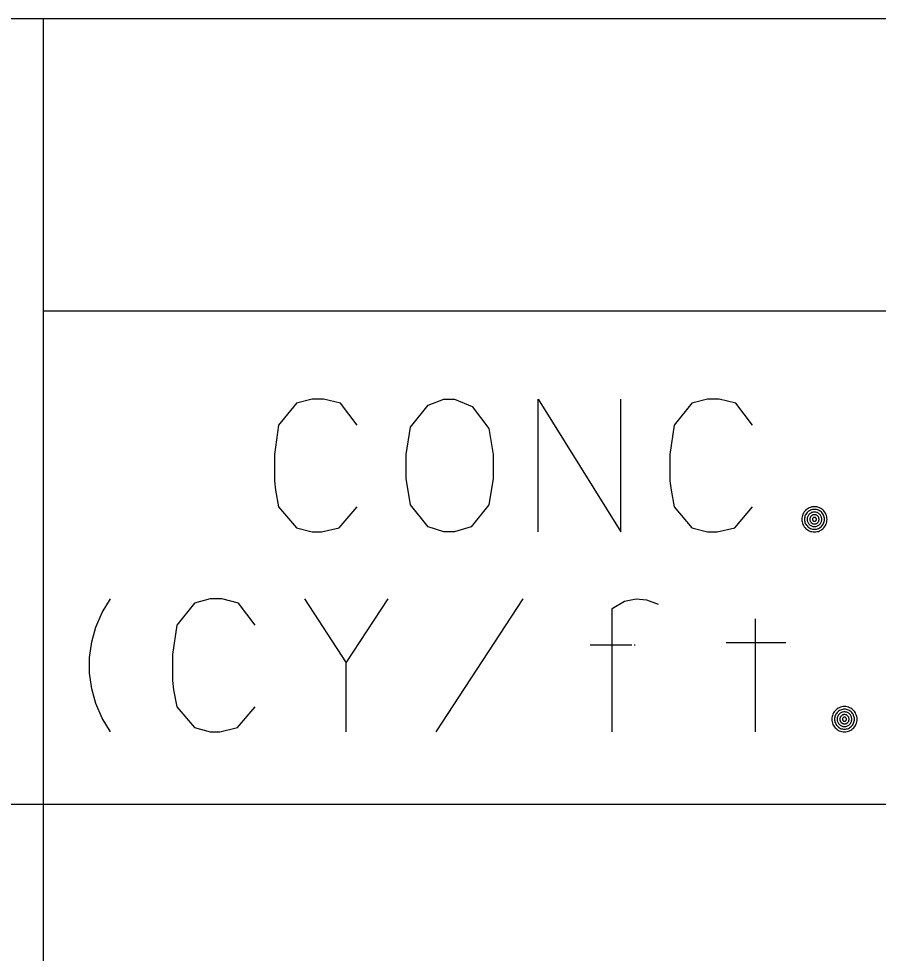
# Model space of a CAD drawing. Extents: x 635698 to 639877, y 296617 to 300175.
# Drawn here: x 639262.56 to 639281.96, y 299382.86 to 299403.96 of the extents above; entities that cross this region are included whole.
import ezdxf

# ---------------------------------------------------------------- set-up
doc = ezdxf.new("R2010")
doc.units = 0
doc.layers.add('1', color=7, linetype='Continuous')
doc.layers.add('3', color=7, linetype='Continuous')

msp = doc.modelspace()

# ---------------------------------------------------------------- linework, layer by layer
at = {"layer": '1'}
for p, q in [((639412.368, 299403.959), (639008.767, 299403.959)), ((639263.111, 299403.959), (639263.111, 299201.542)), ((639412.368, 299397.357), (639263.111, 299397.357)), ((639412.368, 299386.224), (639083.857, 299386.224))]:
    msp.add_line(p, q, dxfattribs=at)
at = {"layer": '3'}
for points in [[(639270.196, 299394.783), (639269.818, 299395.279), (639269.44, 299395.373), (639269.18, 299395.373), (639268.826, 299395.279), (639268.424, 299394.783), (639268.33, 299394.121), (639268.33, 299393.767), (639268.33, 299393.531), (639268.354, 299393.318), (639268.424, 299392.94), (639268.826, 299392.468), (639269.18, 299392.373), (639269.392, 299392.373), (639269.794, 299392.468), (639270.196, 299392.94)], [(639272.157, 299395.373), (639272.393, 299395.373), (639272.795, 299395.208), (639273.172, 299394.712), (639273.267, 299394.121), (639273.267, 299393.578), (639273.172, 299392.988), (639272.771, 299392.492), (639272.393, 299392.373), (639272.157, 299392.373), (639271.803, 299392.492), (639271.401, 299392.988), (639271.306, 299393.578), (639271.306, 299394.121), (639271.401, 299394.736), (639271.803, 299395.232), (639272.157, 299395.373)], [(639274.283, 299392.373), (639274.283, 299395.373), (639276.149, 299392.373), (639276.149, 299395.373)], [(639279.125, 299394.783), (639278.748, 299395.279), (639278.37, 299395.373), (639278.11, 299395.373), (639277.756, 299395.279), (639277.354, 299394.783), (639277.259, 299394.121), (639277.259, 299393.767), (639277.259, 299393.531), (639277.283, 299393.318), (639277.354, 299392.94), (639277.756, 299392.468), (639278.11, 299392.373), (639278.322, 299392.373), (639278.724, 299392.468), (639279.125, 299392.94)], [(639280.806, 299392.658), (639280.804, 299392.688), (639280.8, 299392.718), (639280.792, 299392.746), (639280.781, 299392.774), (639280.768, 299392.801), (639280.751, 299392.826), (639280.733, 299392.849), (639280.711, 299392.87), (639280.688, 299392.889), (639280.663, 299392.905), (639280.637, 299392.919), (639280.609, 299392.929), (639280.58, 299392.937), (639280.551, 299392.942), (639280.521, 299392.943), (639280.491, 299392.942), (639280.462, 299392.937), (639280.433, 299392.929), (639280.405, 299392.919), (639280.378, 299392.905), (639280.353, 299392.889), (639280.33, 299392.87), (639280.309, 299392.849), (639280.29, 299392.826), (639280.274, 299392.801), (639280.261, 299392.774), (639280.25, 299392.746), (639280.242, 299392.718), (639280.237, 299392.688), (639280.236, 299392.658), (639280.237, 299392.628), (639280.242, 299392.599), (639280.25, 299392.57), (639280.261, 299392.542), (639280.274, 299392.516), (639280.29, 299392.491), (639280.309, 299392.468), (639280.33, 299392.446), (639280.353, 299392.428), (639280.378, 299392.412), (639280.405, 299392.398), (639280.433, 299392.387), (639280.462, 299392.38), (639280.491, 299392.375), (639280.521, 299392.373), (639280.551, 299392.375), (639280.58, 299392.38), (639280.609, 299392.387), (639280.637, 299392.398), (639280.663, 299392.412), (639280.688, 299392.428), (639280.711, 299392.446), (639280.733, 299392.468), (639280.751, 299392.491), (639280.768, 299392.516), (639280.781, 299392.542), (639280.792, 299392.57), (639280.8, 299392.599), (639280.804, 299392.628), (639280.806, 299392.658)], [(639280.746, 299392.658), (639280.745, 299392.682), (639280.741, 299392.705), (639280.735, 299392.728), (639280.726, 299392.75), (639280.716, 299392.771), (639280.703, 299392.791), (639280.688, 299392.809), (639280.671, 299392.825), (639280.653, 299392.84), (639280.633, 299392.853), (639280.612, 299392.864), (639280.59, 299392.872), (639280.567, 299392.878), (639280.544, 299392.882), (639280.521, 299392.883), (639280.497, 299392.882), (639280.474, 299392.878), (639280.451, 299392.872), (639280.429, 299392.864), (639280.408, 299392.853), (639280.389, 299392.84), (639280.37, 299392.825), (639280.354, 299392.809), (639280.339, 299392.791), (639280.326, 299392.771), (639280.315, 299392.75), (639280.307, 299392.728), (639280.301, 299392.705), (639280.297, 299392.682), (639280.296, 299392.658), (639280.297, 299392.635), (639280.301, 299392.612), (639280.307, 299392.589), (639280.315, 299392.567), (639280.326, 299392.546), (639280.339, 299392.526), (639280.354, 299392.508), (639280.37, 299392.491), (639280.389, 299392.476), (639280.408, 299392.464), (639280.429, 299392.453), (639280.451, 299392.444), (639280.474, 299392.438), (639280.497, 299392.435), (639280.521, 299392.433), (639280.544, 299392.435), (639280.567, 299392.438), (639280.59, 299392.444), (639280.612, 299392.453), (639280.633, 299392.464), (639280.653, 299392.476), (639280.671, 299392.491), (639280.688, 299392.508), (639280.703, 299392.526), (639280.716, 299392.546), (639280.726, 299392.567), (639280.735, 299392.589), (639280.741, 299392.612), (639280.745, 299392.635), (639280.746, 299392.658)], [(639280.686, 299392.658), (639280.685, 299392.676), (639280.682, 299392.692), (639280.678, 299392.709), (639280.671, 299392.725), (639280.664, 299392.741), (639280.654, 299392.755), (639280.644, 299392.769), (639280.631, 299392.781), (639280.618, 299392.792), (639280.603, 299392.801), (639280.588, 299392.809), (639280.572, 299392.815), (639280.555, 299392.82), (639280.538, 299392.822), (639280.521, 299392.823), (639280.504, 299392.822), (639280.486, 299392.82), (639280.47, 299392.815), (639280.454, 299392.809), (639280.438, 299392.801), (639280.424, 299392.792), (639280.41, 299392.781), (639280.398, 299392.769), (639280.387, 299392.755), (639280.378, 299392.741), (639280.37, 299392.725), (639280.364, 299392.709), (639280.359, 299392.692), (639280.357, 299392.676), (639280.356, 299392.658), (639280.357, 299392.641), (639280.359, 299392.624), (639280.364, 299392.607), (639280.37, 299392.591), (639280.378, 299392.576), (639280.387, 299392.561), (639280.398, 299392.548), (639280.41, 299392.536), (639280.424, 299392.525), (639280.438, 299392.516), (639280.454, 299392.508), (639280.47, 299392.501), (639280.486, 299392.497), (639280.504, 299392.494), (639280.521, 299392.493), (639280.538, 299392.494), (639280.555, 299392.497), (639280.572, 299392.501), (639280.588, 299392.508), (639280.603, 299392.516), (639280.618, 299392.525), (639280.631, 299392.536), (639280.644, 299392.548), (639280.654, 299392.561), (639280.664, 299392.576), (639280.671, 299392.591), (639280.678, 299392.607), (639280.682, 299392.624), (639280.685, 299392.641), (639280.686, 299392.658)], [(639280.626, 299392.658), (639280.625, 299392.669), (639280.623, 299392.68), (639280.621, 299392.691), (639280.617, 299392.701), (639280.612, 299392.711), (639280.606, 299392.72), (639280.599, 299392.729), (639280.591, 299392.736), (639280.582, 299392.743), (639280.573, 299392.749), (639280.563, 299392.754), (639280.553, 299392.758), (639280.543, 299392.761), (639280.532, 299392.763), (639280.521, 299392.763), (639280.51, 299392.763), (639280.499, 299392.761), (639280.488, 299392.758), (639280.478, 299392.754), (639280.468, 299392.749), (639280.459, 299392.743), (639280.451, 299392.736), (639280.443, 299392.729), (639280.436, 299392.72), (639280.43, 299392.711), (639280.425, 299392.701), (639280.421, 299392.691), (639280.418, 299392.68), (639280.417, 299392.669), (639280.416, 299392.658), (639280.417, 299392.647), (639280.418, 299392.636), (639280.421, 299392.626), (639280.425, 299392.616), (639280.43, 299392.606), (639280.436, 299392.596), (639280.443, 299392.588), (639280.451, 299392.58), (639280.459, 299392.573), (639280.468, 299392.567), (639280.478, 299392.562), (639280.488, 299392.558), (639280.499, 299392.555), (639280.51, 299392.554), (639280.521, 299392.553), (639280.532, 299392.554), (639280.543, 299392.555), (639280.553, 299392.558), (639280.563, 299392.562), (639280.573, 299392.567), (639280.582, 299392.573), (639280.591, 299392.58), (639280.599, 299392.588), (639280.606, 299392.596), (639280.612, 299392.606), (639280.617, 299392.616), (639280.621, 299392.626), (639280.623, 299392.636), (639280.625, 299392.647), (639280.626, 299392.658)], [(639280.566, 299392.658), (639280.566, 299392.663), (639280.565, 299392.668), (639280.564, 299392.672), (639280.562, 299392.677), (639280.56, 299392.681), (639280.557, 299392.685), (639280.554, 299392.688), (639280.551, 299392.692), (639280.547, 299392.695), (639280.543, 299392.697), (639280.539, 299392.699), (639280.535, 299392.701), (639280.53, 299392.702), (639280.526, 299392.703), (639280.521, 299392.703), (639280.516, 299392.703), (639280.511, 299392.702), (639280.507, 299392.701), (639280.503, 299392.699), (639280.498, 299392.697), (639280.495, 299392.695), (639280.491, 299392.692), (639280.487, 299392.688), (639280.484, 299392.685), (639280.482, 299392.681), (639280.48, 299392.677), (639280.478, 299392.672), (639280.477, 299392.668), (639280.476, 299392.663), (639280.476, 299392.658), (639280.476, 299392.654), (639280.477, 299392.649), (639280.478, 299392.644), (639280.48, 299392.64), (639280.482, 299392.636), (639280.484, 299392.632), (639280.487, 299392.628), (639280.491, 299392.625), (639280.495, 299392.622), (639280.498, 299392.619), (639280.503, 299392.617), (639280.507, 299392.616), (639280.511, 299392.614), (639280.516, 299392.614), (639280.521, 299392.613), (639280.526, 299392.614), (639280.53, 299392.614), (639280.535, 299392.616), (639280.539, 299392.617), (639280.543, 299392.619), (639280.547, 299392.622), (639280.551, 299392.625), (639280.554, 299392.628), (639280.557, 299392.632), (639280.56, 299392.636), (639280.562, 299392.64), (639280.564, 299392.644), (639280.565, 299392.649), (639280.566, 299392.654), (639280.566, 299392.658)], [(639264.628, 299387.861), (639264.439, 299388.169), (639264.297, 299388.499), (639264.203, 299388.83), (639264.156, 299389.184), (639264.156, 299389.539), (639264.203, 299389.893), (639264.297, 299390.223), (639264.439, 299390.554), (639264.628, 299390.861)], [(639267.897, 299390.271), (639267.519, 299390.767), (639267.141, 299390.861), (639266.881, 299390.861), (639266.527, 299390.767), (639266.125, 299390.271), (639266.031, 299389.609), (639266.031, 299389.255), (639266.031, 299389.019), (639266.054, 299388.806), (639266.125, 299388.428), (639266.527, 299387.956), (639266.881, 299387.861), (639267.093, 299387.861), (639267.495, 299387.956), (639267.897, 299388.428)], [(639269.007, 299390.861), (639269.952, 299389.42), (639270.897, 299390.861)], [(639271.984, 299387.861), (639273.944, 299390.861)], [(639275.952, 299387.861), (639275.952, 299390.649), (639276.236, 299390.814), (639276.496, 299390.861), (639276.732, 299390.838), (639276.992, 299390.743)], [(639279.189, 299387.861), (639279.189, 299390.412)], [(639275.457, 299389.822), (639276.401, 299389.822)], [(639276.449, 299389.822), (639276.472, 299389.822)], [(639279.874, 299389.869), (639278.528, 299389.869)], [(639269.952, 299387.861), (639269.952, 299389.42)], [(639281.483, 299388.146), (639281.482, 299388.176), (639281.477, 299388.206), (639281.469, 299388.234), (639281.459, 299388.262), (639281.445, 299388.289), (639281.429, 299388.314), (639281.41, 299388.337), (639281.389, 299388.358), (639281.366, 299388.377), (639281.341, 299388.393), (639281.314, 299388.407), (639281.286, 299388.417), (639281.258, 299388.425), (639281.228, 299388.43), (639281.198, 299388.431), (639281.168, 299388.43), (639281.139, 299388.425), (639281.11, 299388.417), (639281.082, 299388.407), (639281.056, 299388.393), (639281.031, 299388.377), (639281.008, 299388.358), (639280.986, 299388.337), (639280.968, 299388.314), (639280.952, 299388.289), (639280.938, 299388.262), (639280.927, 299388.234), (639280.92, 299388.206), (639280.915, 299388.176), (639280.914, 299388.146), (639280.915, 299388.116), (639280.92, 299388.087), (639280.927, 299388.058), (639280.938, 299388.03), (639280.952, 299388.004), (639280.968, 299387.979), (639280.986, 299387.955), (639281.008, 299387.934), (639281.031, 299387.916), (639281.056, 299387.899), (639281.082, 299387.886), (639281.11, 299387.875), (639281.139, 299387.868), (639281.168, 299387.863), (639281.198, 299387.861), (639281.228, 299387.863), (639281.258, 299387.868), (639281.286, 299387.875), (639281.314, 299387.886), (639281.341, 299387.899), (639281.366, 299387.916), (639281.389, 299387.934), (639281.41, 299387.955), (639281.429, 299387.979), (639281.445, 299388.004), (639281.459, 299388.03), (639281.469, 299388.058), (639281.477, 299388.087), (639281.482, 299388.116), (639281.483, 299388.146)], [(639281.423, 299388.146), (639281.422, 299388.17), (639281.419, 299388.193), (639281.412, 299388.216), (639281.404, 299388.238), (639281.393, 299388.259), (639281.38, 299388.278), (639281.365, 299388.297), (639281.349, 299388.313), (639281.331, 299388.328), (639281.311, 299388.341), (639281.29, 299388.352), (639281.268, 299388.36), (639281.245, 299388.366), (639281.222, 299388.37), (639281.198, 299388.371), (639281.175, 299388.37), (639281.152, 299388.366), (639281.129, 299388.36), (639281.107, 299388.352), (639281.086, 299388.341), (639281.066, 299388.328), (639281.048, 299388.313), (639281.031, 299388.297), (639281.016, 299388.278), (639281.004, 299388.259), (639280.993, 299388.238), (639280.984, 299388.216), (639280.978, 299388.193), (639280.975, 299388.17), (639280.973, 299388.146), (639280.975, 299388.123), (639280.978, 299388.099), (639280.984, 299388.077), (639280.993, 299388.055), (639281.004, 299388.034), (639281.016, 299388.014), (639281.031, 299387.996), (639281.048, 299387.979), (639281.066, 299387.964), (639281.086, 299387.951), (639281.107, 299387.94), (639281.129, 299387.932), (639281.152, 299387.926), (639281.175, 299387.923), (639281.198, 299387.921), (639281.222, 299387.923), (639281.245, 299387.926), (639281.268, 299387.932), (639281.29, 299387.94), (639281.311, 299387.951), (639281.331, 299387.964), (639281.349, 299387.979), (639281.365, 299387.996), (639281.38, 299388.014), (639281.393, 299388.034), (639281.404, 299388.055), (639281.412, 299388.077), (639281.419, 299388.099), (639281.422, 299388.123), (639281.423, 299388.146)], [(639281.363, 299388.146), (639281.362, 299388.164), (639281.36, 299388.18), (639281.355, 299388.197), (639281.349, 299388.213), (639281.341, 299388.229), (639281.332, 299388.243), (639281.321, 299388.257), (639281.309, 299388.269), (639281.295, 299388.28), (639281.281, 299388.289), (639281.265, 299388.297), (639281.249, 299388.303), (639281.232, 299388.307), (639281.216, 299388.31), (639281.198, 299388.311), (639281.181, 299388.31), (639281.164, 299388.307), (639281.148, 299388.303), (639281.131, 299388.297), (639281.116, 299388.289), (639281.101, 299388.28), (639281.088, 299388.269), (639281.076, 299388.257), (639281.065, 299388.243), (639281.056, 299388.229), (639281.048, 299388.213), (639281.041, 299388.197), (639281.037, 299388.18), (639281.034, 299388.164), (639281.033, 299388.146), (639281.034, 299388.129), (639281.037, 299388.112), (639281.041, 299388.095), (639281.048, 299388.079), (639281.056, 299388.064), (639281.065, 299388.049), (639281.076, 299388.036), (639281.088, 299388.024), (639281.101, 299388.013), (639281.116, 299388.003), (639281.131, 299387.995), (639281.148, 299387.989), (639281.164, 299387.985), (639281.181, 299387.982), (639281.198, 299387.981), (639281.216, 299387.982), (639281.232, 299387.985), (639281.249, 299387.989), (639281.265, 299387.995), (639281.281, 299388.003), (639281.295, 299388.013), (639281.309, 299388.024), (639281.321, 299388.036), (639281.332, 299388.049), (639281.341, 299388.064), (639281.349, 299388.079), (639281.355, 299388.095), (639281.36, 299388.112), (639281.362, 299388.129), (639281.363, 299388.146)], [(639281.303, 299388.146), (639281.303, 299388.157), (639281.301, 299388.168), (639281.298, 299388.179), (639281.294, 299388.189), (639281.289, 299388.199), (639281.283, 299388.208), (639281.276, 299388.217), (639281.269, 299388.224), (639281.26, 299388.231), (639281.251, 299388.237), (639281.241, 299388.242), (639281.231, 299388.246), (639281.22, 299388.249), (639281.209, 299388.251), (639281.198, 299388.251), (639281.187, 299388.251), (639281.176, 299388.249), (639281.166, 299388.246), (639281.156, 299388.242), (639281.146, 299388.237), (639281.137, 299388.231), (639281.128, 299388.224), (639281.12, 299388.217), (639281.113, 299388.208), (639281.107, 299388.199), (639281.102, 299388.189), (639281.098, 299388.179), (639281.096, 299388.168), (639281.094, 299388.157), (639281.093, 299388.146), (639281.094, 299388.135), (639281.096, 299388.124), (639281.098, 299388.114), (639281.102, 299388.103), (639281.107, 299388.094), (639281.113, 299388.084), (639281.12, 299388.076), (639281.128, 299388.068), (639281.137, 299388.061), (639281.146, 299388.055), (639281.156, 299388.05), (639281.166, 299388.046), (639281.176, 299388.043), (639281.187, 299388.042), (639281.198, 299388.041), (639281.209, 299388.042), (639281.22, 299388.043), (639281.231, 299388.046), (639281.241, 299388.05), (639281.251, 299388.055), (639281.26, 299388.061), (639281.269, 299388.068), (639281.276, 299388.076), (639281.283, 299388.084), (639281.289, 299388.094), (639281.294, 299388.103), (639281.298, 299388.114), (639281.301, 299388.124), (639281.303, 299388.135), (639281.303, 299388.146)], [(639281.243, 299388.146), (639281.243, 299388.151), (639281.242, 299388.155), (639281.241, 299388.16), (639281.239, 299388.165), (639281.237, 299388.169), (639281.235, 299388.173), (639281.232, 299388.176), (639281.228, 299388.18), (639281.225, 299388.183), (639281.221, 299388.185), (639281.217, 299388.187), (639281.212, 299388.189), (639281.208, 299388.19), (639281.203, 299388.191), (639281.198, 299388.191), (639281.194, 299388.191), (639281.189, 299388.19), (639281.185, 299388.189), (639281.18, 299388.187), (639281.176, 299388.185), (639281.172, 299388.183), (639281.168, 299388.18), (639281.165, 299388.176), (639281.162, 299388.173), (639281.159, 299388.169), (639281.157, 299388.165), (639281.156, 299388.16), (639281.154, 299388.155), (639281.154, 299388.151), (639281.153, 299388.146), (639281.154, 299388.142), (639281.154, 299388.137), (639281.156, 299388.132), (639281.157, 299388.128), (639281.159, 299388.124), (639281.162, 299388.12), (639281.165, 299388.116), (639281.168, 299388.113), (639281.172, 299388.11), (639281.176, 299388.107), (639281.18, 299388.105), (639281.185, 299388.103), (639281.189, 299388.102), (639281.194, 299388.102), (639281.198, 299388.101), (639281.203, 299388.102), (639281.208, 299388.102), (639281.212, 299388.103), (639281.217, 299388.105), (639281.221, 299388.107), (639281.225, 299388.11), (639281.228, 299388.113), (639281.232, 299388.116), (639281.235, 299388.12), (639281.237, 299388.124), (639281.239, 299388.128), (639281.241, 299388.132), (639281.242, 299388.137), (639281.243, 299388.142), (639281.243, 299388.146)]]:
    msp.add_lwpolyline(points, dxfattribs=at)

doc.saveas('drawing.dxf')
